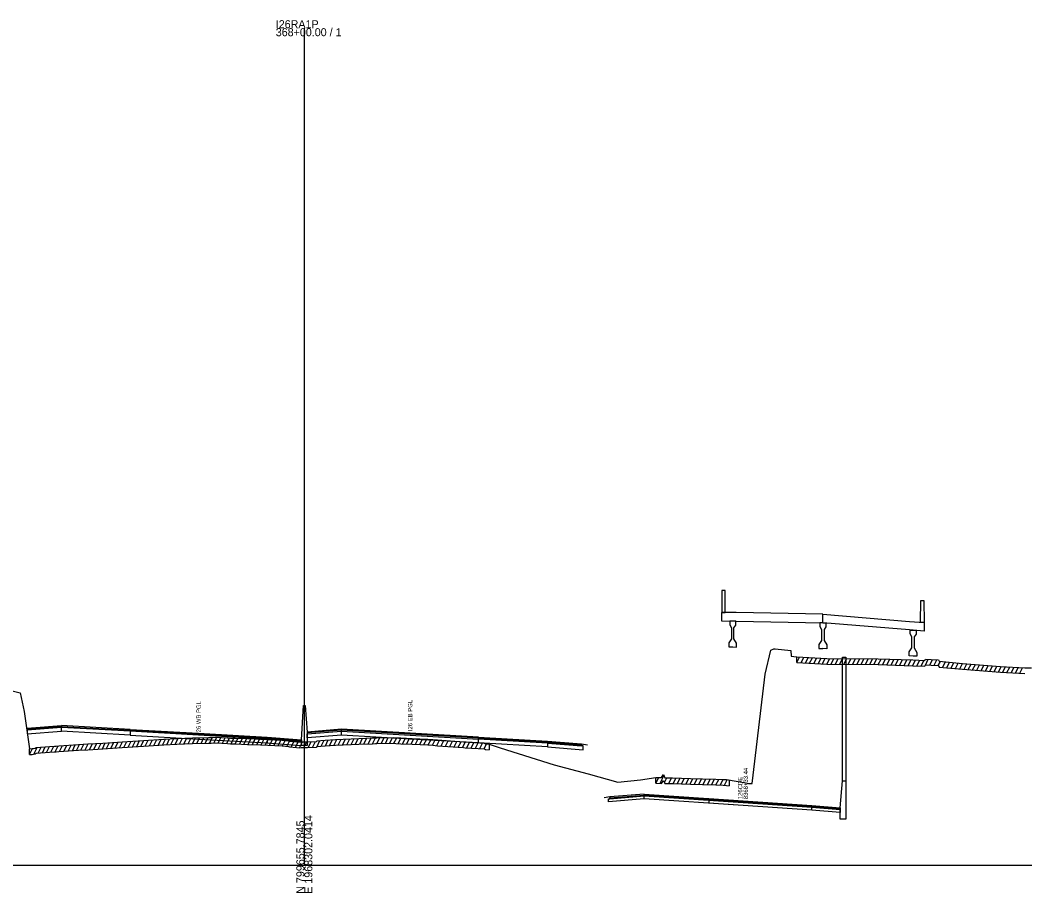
# Model space of a CAD drawing. Extents: x 1017 to 19997, y -1947 to 50737.
# Drawn here: x 14500.6 to 14852, y 17990.3 to 18295.5 of the extents above; entities that cross this region are included whole.
import ezdxf

# ---------------------------------------------------------------- set-up
doc = ezdxf.new("R2010")
doc.units = 0
for name, color, linetype in [('RD_GPK_XS_Cell', 7, 'Continuous'), ('RD_XS_Base', 7, 'Continuous'), ('RD_XS_ExGround', 7, 'Continuous'), ('RD_XS_ExPaveRet', 7, 'Continuous'), ('RD_XS_Greenside', 7, 'Continuous'), ('RD_XS_MedBWall', 7, 'Continuous'), ('RD_XS_Pave', 7, 'Continuous'), ('RD_XS_PaveOvlay', 7, 'Continuous'), ('RD_XS_TX_Notes', 7, 'Continuous')]:
    doc.layers.add(name, color=color, linetype=linetype)

msp = doc.modelspace()

# ---------------------------------------------------------------- linework, layer by layer
at = {"layer": 'RD_GPK_XS_Cell'}
for p, q in [((14600, 18000), (14600, 18292.65)), ((14000, 18000), (14600, 18000)), ((14600, 18000), (15200, 18000))]:
    msp.add_line(p, q, dxfattribs=at)
at = {"layer": 'RD_XS_Base'}
for points in [[(14515, 18046.85), (14515, 18048.19)], [(14503, 18047.23), (14503, 18045.89)], [(14503, 18045.89), (14515, 18046.85)], [(14539.05, 18045.47), (14515, 18046.85)], [(14539.05, 18046.81), (14539.05, 18045.47)], [(14539.05, 18045.47), (14563, 18044.11), (14587, 18042.73)], [(14601, 18044.54), (14601, 18045.88)], [(14613, 18045.48), (14601, 18044.54)], [(14613, 18045.48), (14613, 18046.82)], [(14660.95, 18042.74), (14637, 18044.11), (14613, 18045.48)], [(14599, 18043.13), (14587, 18044.07)], [(14587, 18044.07), (14587, 18042.73)], [(14587, 18042.73), (14599, 18041.79)], [(14599, 18041.79), (14599, 18043.13)], [(14660.95, 18042.74), (14660.95, 18044.08)], [(14685, 18041.36), (14660.95, 18042.74)], [(14685, 18042.7), (14685, 18041.36)], [(14697.5, 18041.71), (14697, 18041.75), (14685, 18042.7)], [(14685, 18041.36), (14697.5, 18040.37)], [(14697.5, 18040.37), (14697.5, 18041.71)], [(14706.36, 18023.18), (14706.86, 18023.22), (14718.86, 18024.19)], [(14718.86, 18023.19), (14718.86, 18024.19)], [(14718.86, 18023.19), (14706.36, 18022.18)], [(14706.36, 18022.18), (14706.36, 18023.18)], [(14777.46, 18019.25), (14753.46, 18020.86), (14718.86, 18023.19)], [(14741.45, 18022.68), (14741.45, 18021.68)], [(14777.46, 18019.25), (14753.46, 18020.86), (14741.45, 18021.68)], [(14777.46, 18020.25), (14787.46, 18019.47)], [(14777.46, 18019.25), (14777.46, 18020.25)], [(14787.46, 18018.47), (14777.46, 18019.25)], [(14787.46, 18019.47), (14787.46, 18018.47)]]:
    msp.add_lwpolyline(points, dxfattribs=at)
at = {"layer": 'RD_XS_ExGround'}
msp.add_lwpolyline([(14497.31, 18061.04), (14500.59, 18060.24), (14502.04, 18053.68), (14503.85, 18040.67), (14504.84, 18040.74), (14505.21, 18040.79), (14505.82, 18040.89), (14506.18, 18041.11), (14510.91, 18041.47), (14512.66, 18041.6), (14513.21, 18041.64), (14514.12, 18041.7), (14521.01, 18042.17), (14524.27, 18042.38), (14529.52, 18042.71), (14536.24, 18043.14), (14543.79, 18043.63), (14550.9, 18044.05), (14555.41, 18044.32), (14560.82, 18044.5), (14566.47, 18044.67), (14567.38, 18044.68), (14569.07, 18044.74), (14573.13, 18044.51), (14574.21, 18044.46), (14575.85, 18044.39), (14580.06, 18044.25), (14584.71, 18044.05), (14592.21, 18043.7), (14593.43, 18043.59), (14594.5, 18043.48), (14594.8, 18043.34), (14597.26, 18043.16), (14598.3, 18043.08), (14598.92, 18043.09), (14600, 18043.1), (14601.08, 18043.11), (14604.3, 18043.25), (14604.51, 18043.44), (14605.72, 18043.56), (14607.31, 18043.72), (14610.84, 18043.91), (14619.08, 18044.34), (14623.85, 18044.48), (14624.87, 18044.51), (14625.32, 18044.51), (14631.03, 18044.64), (14632.05, 18044.58), (14633.75, 18044.48), (14637.67, 18044.32), (14643.22, 18044.09), (14644.93, 18043.94), (14646.63, 18043.78), (14655.7, 18043.11), (14656.21, 18043.08), (14662.96, 18042.68), (14663.35, 18042.41), (14664.63, 18042.29), (14668.51, 18041.06), (14687.35, 18035.05), (14699.27, 18031.96), (14709.62, 18029.02), (14717.59, 18029.87), (14722.96, 18030.66), (14724.92, 18030.61), (14725.6, 18031.66), (14726.1, 18030.58), (14728.72, 18030.51), (14735.06, 18030.34), (14739.29, 18030.21), (14743.96, 18030.05), (14746.44, 18029.96), (14747.72, 18029.9), (14753.76, 18028.86), (14754.92, 18028.68), (14755.35, 18028.6), (14756.63, 18028.55), (14756.97, 18031.5), (14761.2, 18066.75), (14763.13, 18075.17), (14764.19, 18075.67), (14764.65, 18075.62), (14770.16, 18075.01), (14770.32, 18073.14), (14771.25, 18072.91), (14772.25, 18072.83), (14782.73, 18072.3), (14800.77, 18072.12), (14812.8, 18071.76), (14817.03, 18071.55), (14817.28, 18072.04), (14819.3, 18071.93), (14821.82, 18071.79), (14822.07, 18071.28), (14830.24, 18070.55), (14843.5, 18069.46), (14852.04, 18069.01), (14854.39, 18069.04)], dxfattribs=at)
at = {"layer": 'RD_XS_ExPaveRet'}
for p, q in [((14772.25, 18070.83), (14772.25, 18072.83)), ((14772.25, 18070.83), (14773.23, 18072.78)), ((14773.75, 18070.75), (14774.73, 18072.7)), ((14775.25, 18070.68), (14776.23, 18072.63)), ((14772.25, 18070.83), (14782.73, 18070.3)), ((14776.75, 18070.6), (14777.73, 18072.55)), ((14778.25, 18070.53), (14779.23, 18072.48)), ((14779.75, 18070.45), (14780.73, 18072.4)), ((14781.25, 18070.38), (14782.23, 18072.33)), ((14782.73, 18070.3), (14800.77, 18070.12)), ((14782.75, 18070.3), (14783.75, 18072.29)), ((14784.25, 18070.29), (14785.25, 18072.28)), ((14785.75, 18070.27), (14786.75, 18072.26)), ((14787.25, 18070.26), (14788.25, 18072.25)), ((14788.75, 18070.24), (14789.75, 18072.23)), ((14790.25, 18070.23), (14791.25, 18072.22)), ((14791.75, 18070.21), (14792.75, 18072.2)), ((14793.25, 18070.19), (14794.25, 18072.18)), ((14794.75, 18070.18), (14795.75, 18072.17)), ((14796.25, 18070.16), (14797.25, 18072.15)), ((14797.75, 18070.15), (14798.75, 18072.14)), ((14799.25, 18070.13), (14800.25, 18072.12)), ((14800.75, 18070.12), (14801.74, 18072.09)), ((14800.77, 18070.12), (14812.8, 18069.76)), ((14802.25, 18070.07), (14803.24, 18072.04)), ((14803.75, 18070.03), (14804.74, 18072)), ((14805.25, 18069.98), (14806.24, 18071.95)), ((14806.75, 18069.94), (14807.74, 18071.91)), ((14808.25, 18069.89), (14809.24, 18071.86)), ((14809.75, 18069.85), (14810.74, 18071.82)), ((14811.25, 18069.8), (14812.24, 18071.77)), ((14812.75, 18069.76), (14813.73, 18071.71)), ((14812.8, 18069.76), (14817.03, 18069.55)), ((14814.25, 18069.69), (14815.23, 18071.64)), ((14815.75, 18069.61), (14816.73, 18071.57)), ((14817.03, 18069.55), (14817.28, 18070.04)), ((14817.25, 18069.99), (14818.25, 18071.99)), ((14817.28, 18070.04), (14819.3, 18069.93)), ((14818.75, 18069.96), (14819.73, 18071.9)), ((14819.3, 18069.93), (14821.82, 18069.79)), ((14820.25, 18069.88), (14821.23, 18071.82)), ((14821.75, 18069.79), (14822.48, 18071.24)), ((14821.82, 18069.79), (14822.07, 18069.28)), ((14822.07, 18069.28), (14830.24, 18068.55)), ((14823.25, 18069.17), (14824.21, 18071.08)), ((14824.75, 18069.04), (14825.71, 18070.95)), ((14826.25, 18068.9), (14827.21, 18070.82)), ((14827.75, 18068.77), (14828.71, 18070.68)), ((14829.25, 18068.64), (14830.21, 18070.55)), ((14830.75, 18068.51), (14831.71, 18070.43)), ((14832.25, 18068.38), (14833.21, 18070.3)), ((14833.75, 18068.26), (14834.71, 18070.18)), ((14835.25, 18068.14), (14836.21, 18070.06)), ((14836.75, 18068.01), (14837.71, 18069.93)), ((14838.25, 18067.89), (14839.21, 18069.81)), ((14839.75, 18067.77), (14840.71, 18069.69)), ((14841.25, 18067.64), (14842.21, 18069.56)), ((14842.75, 18067.52), (14843.72, 18069.45)), ((14844.25, 18067.42), (14845.23, 18069.37)), ((14845.75, 18067.34), (14846.73, 18069.29)), ((14847.25, 18067.26), (14848.23, 18069.21)), ((14848.75, 18067.18), (14849.73, 18069.13)), ((14830.24, 18068.55), (14843.5, 18067.46)), ((14843.5, 18067.46), (14852.04, 18067.01)), ((14850.25, 18067.11), (14851.23, 18069.05)), ((14560.85, 18042.5), (14561.87, 18044.53)), ((14562.35, 18042.54), (14563.37, 18044.57)), ((14563.85, 18042.59), (14564.87, 18044.62)), ((14565.35, 18042.63), (14566.37, 18044.67)), ((14566.85, 18042.67), (14567.86, 18044.7)), ((14568.35, 18042.71), (14569.35, 18044.72)), ((14569.85, 18042.69), (14570.82, 18044.64)), ((14571.35, 18042.61), (14572.32, 18044.56)), ((14623.85, 18042.48), (14624.87, 18044.51)), ((14625.35, 18042.52), (14626.36, 18044.54)), ((14626.85, 18042.55), (14627.86, 18044.57)), ((14628.35, 18042.58), (14629.36, 18044.6)), ((14629.85, 18042.61), (14630.86, 18044.63)), ((14631.35, 18042.62), (14632.32, 18044.56)), ((14505.35, 18038.81), (14506.51, 18041.13)), ((14506.85, 18039.16), (14507.89, 18041.24)), ((14508.35, 18039.27), (14509.39, 18041.36)), ((14509.85, 18039.39), (14510.89, 18041.47)), ((14511.35, 18039.51), (14512.39, 18041.58)), ((14512.85, 18039.62), (14513.89, 18041.69)), ((14514.35, 18039.72), (14515.39, 18041.79)), ((14515.85, 18039.82), (14516.89, 18041.89)), ((14517.35, 18039.92), (14518.39, 18041.99)), ((14518.85, 18040.02), (14519.89, 18042.09)), ((14520.35, 18040.12), (14521.39, 18042.19)), ((14521.85, 18040.22), (14522.88, 18042.29)), ((14523.35, 18040.32), (14524.38, 18042.38)), ((14524.85, 18040.41), (14525.88, 18042.48)), ((14526.35, 18040.51), (14527.38, 18042.57)), ((14527.85, 18040.6), (14528.88, 18042.67)), ((14529.35, 18040.7), (14530.38, 18042.76)), ((14529.52, 18040.71), (14536.24, 18041.14)), ((14530.85, 18040.79), (14531.88, 18042.86)), ((14532.35, 18040.89), (14533.38, 18042.95)), ((14533.85, 18040.98), (14534.88, 18043.05)), ((14535.35, 18041.08), (14536.38, 18043.15)), ((14536.24, 18041.14), (14543.79, 18041.63)), ((14536.85, 18041.18), (14537.89, 18043.24)), ((14538.35, 18041.27), (14539.39, 18043.34)), ((14539.85, 18041.37), (14540.89, 18043.44)), ((14541.35, 18041.47), (14542.39, 18043.54)), ((14542.85, 18041.57), (14543.88, 18043.64)), ((14543.79, 18041.63), (14550.9, 18042.05)), ((14544.35, 18041.67), (14545.38, 18043.73)), ((14545.85, 18041.75), (14546.88, 18043.82)), ((14547.35, 18041.84), (14548.38, 18043.9)), ((14548.85, 18041.93), (14549.88, 18043.99)), ((14550.35, 18042.02), (14551.38, 18044.08)), ((14550.9, 18042.05), (14555.41, 18042.32)), ((14551.85, 18042.11), (14552.88, 18044.17)), ((14553.35, 18042.2), (14554.38, 18044.26)), ((14554.85, 18042.29), (14555.88, 18044.34)), ((14555.41, 18042.32), (14560.82, 18042.5)), ((14556.35, 18042.35), (14557.37, 18044.39)), ((14557.85, 18042.4), (14558.87, 18044.43)), ((14559.35, 18042.45), (14560.37, 18044.48)), ((14560.82, 18042.5), (14566.47, 18042.67)), ((14566.47, 18042.67), (14567.38, 18042.68)), ((14567.38, 18042.68), (14569.07, 18042.74)), ((14569.07, 18042.74), (14573.13, 18042.51)), ((14572.85, 18042.53), (14573.83, 18044.48)), ((14573.13, 18042.51), (14574.21, 18042.46)), ((14574.21, 18042.46), (14575.85, 18042.39)), ((14574.35, 18042.45), (14575.33, 18044.41)), ((14575.85, 18042.39), (14576.83, 18044.36)), ((14575.85, 18042.39), (14580.06, 18042.25)), ((14577.35, 18042.34), (14578.33, 18044.31)), ((14578.85, 18042.29), (14579.83, 18044.26)), ((14580.06, 18042.25), (14584.71, 18042.05)), ((14580.35, 18042.24), (14581.33, 18044.2)), ((14581.85, 18042.18), (14582.83, 18044.13)), ((14583.35, 18042.11), (14584.33, 18044.07)), ((14584.71, 18042.05), (14592.21, 18041.7)), ((14584.85, 18042.05), (14585.83, 18044)), ((14586.35, 18041.98), (14587.33, 18043.93)), ((14587.85, 18041.91), (14588.83, 18043.86)), ((14589.35, 18041.83), (14590.33, 18043.79)), ((14590.85, 18041.76), (14591.83, 18043.72)), ((14592.21, 18041.7), (14593.43, 18041.59)), ((14592.35, 18041.69), (14593.31, 18043.6)), ((14593.43, 18041.59), (14594.5, 18041.48)), ((14593.85, 18041.55), (14594.76, 18043.36)), ((14594.5, 18041.48), (14594.8, 18041.34)), ((14594.8, 18041.34), (14597.26, 18041.16)), ((14595.35, 18041.3), (14596.31, 18043.23)), ((14596.85, 18041.19), (14597.81, 18043.11)), ((14597.26, 18041.16), (14598.3, 18041.08)), ((14598.3, 18041.08), (14598.92, 18041.09)), ((14598.35, 18041.08), (14599.36, 18043.09)), ((14598.92, 18041.09), (14600, 18041.1)), ((14599.85, 18041.1), (14600.86, 18043.1)), ((14600, 18041.1), (14601.08, 18041.11)), ((14601.08, 18041.11), (14604.3, 18041.25)), ((14601.35, 18041.12), (14602.37, 18043.16)), ((14602.85, 18041.18), (14603.87, 18043.23)), ((14604.3, 18041.25), (14604.51, 18041.44)), ((14604.35, 18041.29), (14605.47, 18043.54)), ((14604.51, 18041.44), (14605.72, 18041.56)), ((14605.72, 18041.56), (14607.31, 18041.72)), ((14605.85, 18041.58), (14606.9, 18043.68)), ((14607.31, 18041.72), (14610.84, 18041.91)), ((14607.35, 18041.72), (14608.38, 18043.78)), ((14608.85, 18041.8), (14609.88, 18043.86)), ((14610.35, 18041.88), (14611.38, 18043.94)), ((14610.84, 18041.91), (14619.08, 18042.34)), ((14611.85, 18041.96), (14612.88, 18044.02)), ((14613.35, 18042.04), (14614.38, 18044.1)), ((14614.85, 18042.12), (14615.88, 18044.18)), ((14616.35, 18042.2), (14617.38, 18044.25)), ((14617.85, 18042.28), (14618.88, 18044.33)), ((14619.08, 18042.34), (14623.85, 18042.48)), ((14619.35, 18042.35), (14620.37, 18044.38)), ((14620.85, 18042.39), (14621.87, 18044.42)), ((14622.35, 18042.44), (14623.37, 18044.46)), ((14623.85, 18042.48), (14624.87, 18042.51)), ((14624.87, 18042.51), (14625.32, 18042.51)), ((14625.32, 18042.51), (14631.03, 18042.64)), ((14631.03, 18042.64), (14632.05, 18042.58)), ((14632.05, 18042.58), (14633.75, 18042.48)), ((14632.85, 18042.53), (14633.82, 18044.48)), ((14633.75, 18042.48), (14637.67, 18042.32)), ((14634.35, 18042.45), (14635.33, 18044.42)), ((14635.85, 18042.4), (14636.83, 18044.36)), ((14637.35, 18042.34), (14638.33, 18044.3)), ((14637.67, 18042.32), (14643.22, 18042.09)), ((14638.85, 18042.27), (14639.83, 18044.23)), ((14640.35, 18042.21), (14641.33, 18044.17)), ((14641.85, 18042.15), (14642.83, 18044.11)), ((14643.22, 18042.09), (14644.93, 18041.94)), ((14643.35, 18042.08), (14644.31, 18044)), ((14644.85, 18041.95), (14645.81, 18043.86)), ((14644.93, 18041.94), (14646.63, 18041.78)), ((14646.35, 18041.81), (14647.31, 18043.73)), ((14646.63, 18041.78), (14655.7, 18041.11)), ((14647.85, 18041.69), (14648.82, 18043.62)), ((14649.35, 18041.58), (14650.32, 18043.51)), ((14650.85, 18041.47), (14651.82, 18043.4)), ((14652.35, 18041.36), (14653.32, 18043.29)), ((14653.85, 18041.25), (14654.82, 18043.18)), ((14655.35, 18041.14), (14656.32, 18043.07)), ((14655.7, 18041.11), (14656.21, 18041.08)), ((14656.21, 18041.08), (14662.96, 18040.68)), ((14656.85, 18041.04), (14657.82, 18042.98)), ((14658.35, 18040.95), (14659.32, 18042.89)), ((14659.85, 18040.86), (14660.82, 18042.8)), ((14661.35, 18040.77), (14662.32, 18042.71)), ((14662.85, 18040.68), (14663.7, 18042.38)), ((14664.63, 18042.29), (14664.63, 18040.29)), ((14503.85, 18038.67), (14504.89, 18040.75)), ((14503.85, 18038.67), (14503.85, 18040.67)), ((14503.85, 18038.67), (14504.84, 18038.74)), ((14504.84, 18038.74), (14505.21, 18038.79)), ((14505.21, 18038.79), (14505.82, 18038.89)), ((14505.82, 18038.89), (14506.18, 18039.11)), ((14506.18, 18039.11), (14510.91, 18039.47)), ((14510.91, 18039.47), (14512.66, 18039.6)), ((14512.66, 18039.6), (14513.21, 18039.64)), ((14513.21, 18039.64), (14514.12, 18039.7)), ((14514.12, 18039.7), (14521.01, 18040.17)), ((14521.01, 18040.17), (14524.27, 18040.38)), ((14524.27, 18040.38), (14529.52, 18040.71)), ((14662.96, 18040.68), (14663.35, 18040.41)), ((14663.35, 18040.41), (14664.63, 18040.29)), ((14722.96, 18028.66), (14722.96, 18030.66)), ((14722.96, 18028.66), (14723.95, 18030.64)), ((14724.46, 18028.62), (14725.78, 18031.27)), ((14725.96, 18028.88), (14726.8, 18030.56)), ((14727.46, 18028.54), (14728.45, 18030.52)), ((14728.96, 18028.5), (14729.95, 18030.48)), ((14722.96, 18028.66), (14724.92, 18028.61)), ((14724.92, 18028.61), (14725.6, 18029.66)), ((14725.6, 18029.66), (14726.1, 18028.58)), ((14726.1, 18028.58), (14728.72, 18028.51)), ((14728.72, 18028.51), (14735.06, 18028.34)), ((14730.46, 18028.46), (14731.45, 18030.44)), ((14731.96, 18028.42), (14732.95, 18030.39)), ((14733.46, 18028.38), (14734.45, 18030.35)), ((14734.96, 18028.34), (14735.94, 18030.31)), ((14735.06, 18028.34), (14739.29, 18028.21)), ((14736.46, 18028.29), (14737.44, 18030.26)), ((14737.96, 18028.25), (14738.94, 18030.22)), ((14739.29, 18028.21), (14743.96, 18028.05)), ((14739.46, 18028.2), (14740.44, 18030.17)), ((14740.96, 18028.15), (14741.94, 18030.12)), ((14742.46, 18028.1), (14743.44, 18030.06)), ((14743.96, 18028.05), (14744.94, 18030.01)), ((14743.96, 18028.05), (14746.44, 18027.96)), ((14745.46, 18027.99), (14746.44, 18029.96)), ((14746.44, 18027.96), (14747.72, 18027.9)), ((14746.96, 18027.93), (14747.92, 18029.86)), ((14747.72, 18027.9), (14748.64, 18027.74)), ((14748.64, 18029.74), (14748.64, 18027.74))]:
    msp.add_line(p, q, dxfattribs=at)
at = {"layer": 'RD_XS_Greenside'}
for points in [[(14697, 18042.41), (14699, 18042.08)], [(14706.86, 18023.86), (14704.86, 18023.54)]]:
    msp.add_lwpolyline(points, dxfattribs=at)
at = {"layer": 'RD_XS_MedBWall'}
for points in [[(14788.21, 18029.44), (14788.21, 18072.69)], [(14788.21, 18072.69), (14789.46, 18072.69)], [(14789.46, 18072.69), (14789.46, 18016.1)], [(14599, 18043.79), (14599.75, 18055.88), (14600.25, 18055.88), (14601, 18046.54)], [(14601, 18046.54), (14601, 18041.79)], [(14599, 18041.79), (14599, 18043.79)], [(14601, 18041.79), (14599, 18041.79)], [(14787.46, 18020.1), (14788.21, 18029.44), (14789.46, 18029.44)], [(14787.46, 18020.1), (14788.21, 18029.44)], [(14789.46, 18029.44), (14789.46, 18016.1)], [(14787.46, 18016.1), (14787.46, 18020.1)], [(14789.46, 18016.1), (14787.46, 18016.1)]]:
    msp.add_lwpolyline(points, dxfattribs=at)
at = {"layer": 'RD_XS_Pave'}
for points in [[(14503, 18047.57), (14515, 18048.53)], [(14515, 18048.19), (14503, 18047.23)], [(14515, 18048.53), (14539.05, 18047.15)], [(14515, 18048.19), (14515, 18048.53)], [(14539.05, 18046.81), (14515, 18048.19)], [(14503, 18047.23), (14503, 18047.57)], [(14539.05, 18047.15), (14539.05, 18046.81)], [(14587, 18044.07), (14563, 18045.45), (14539.05, 18046.81)], [(14613, 18047.16), (14601, 18046.22)], [(14601, 18045.88), (14613, 18046.82)], [(14601, 18046.22), (14601, 18045.88)], [(14613, 18046.82), (14613, 18047.16)], [(14660.95, 18044.42), (14637, 18045.79), (14613, 18047.16)], [(14613, 18046.82), (14637, 18045.45), (14660.95, 18044.08)], [(14587, 18044.41), (14587, 18044.07)], [(14587, 18044.41), (14599, 18043.47)], [(14599, 18043.47), (14599, 18043.13)], [(14660.95, 18044.42), (14685, 18043.04)], [(14660.95, 18044.08), (14660.95, 18044.42)], [(14685, 18042.7), (14660.95, 18044.08)], [(14685, 18043.04), (14685, 18042.7)], [(14685, 18042.7), (14697, 18041.75)], [(14697, 18041.75), (14697, 18042.08)], [(14706.86, 18023.54), (14718.86, 18024.51)], [(14718.86, 18024.19), (14706.86, 18023.22)], [(14706.86, 18023.22), (14706.86, 18023.54)], [(14777.46, 18020.57), (14753.46, 18022.18), (14718.86, 18024.51)], [(14718.86, 18024.51), (14718.86, 18024.19)], [(14718.86, 18024.19), (14753.46, 18021.86), (14777.46, 18020.25)], [(14777.46, 18020.57), (14753.46, 18022.18), (14741.45, 18022.99)], [(14741.45, 18022.99), (14741.45, 18022.68)], [(14741.45, 18022.68), (14753.46, 18021.86), (14777.46, 18020.25)], [(14777.46, 18020.25), (14777.46, 18020.57)], [(14777.46, 18020.57), (14787.46, 18019.78)], [(14787.46, 18019.78), (14787.46, 18019.47)]]:
    msp.add_lwpolyline(points, dxfattribs=at)
at = {"layer": 'RD_XS_PaveOvlay'}
for points in [[(14747.24, 18088.36), (14747.14, 18095.99), (14746.08, 18096.05), (14745.98, 18088.39)], [(14815.49, 18084.93), (14815.6, 18092.55), (14816.65, 18092.49), (14816.76, 18084.82)], [(14781.37, 18087.75), (14751.03, 18088.3), (14745.87, 18088.39)], [(14745.87, 18088.39), (14745.87, 18085.39)], [(14745.98, 18088.39), (14747.24, 18088.36)], [(14781.37, 18084.75), (14781.37, 18087.75)], [(14781.37, 18087.75), (14811.7, 18085.24), (14816.86, 18084.81)], [(14745.87, 18085.39), (14751.03, 18085.3), (14781.37, 18084.75)], [(14750.88, 18085.3), (14749.82, 18085.32), (14748.77, 18085.34)], [(14748.77, 18085.34), (14748.77, 18084.04)], [(14748.77, 18084.04), (14749.4, 18083.01)], [(14750.24, 18082.96), (14750.88, 18083.93)], [(14750.88, 18083.93), (14750.88, 18085.3)], [(14781.37, 18084.75), (14780.31, 18084.77)], [(14780.31, 18084.77), (14780.31, 18083.47)], [(14780.31, 18083.47), (14780.95, 18082.44)], [(14781.37, 18084.75), (14782.42, 18084.66)], [(14816.86, 18081.81), (14811.7, 18082.24), (14781.37, 18084.75)], [(14782.42, 18083.36), (14781.79, 18082.39)], [(14782.42, 18084.66), (14782.42, 18083.36)], [(14816.76, 18084.82), (14815.49, 18084.93)], [(14816.86, 18084.81), (14816.86, 18081.81)], [(14749.4, 18083.01), (14749.4, 18079.17)], [(14750.24, 18079.13), (14750.24, 18082.96)], [(14780.95, 18082.44), (14780.95, 18078.6)], [(14781.79, 18082.39), (14781.79, 18078.56)], [(14811.86, 18082.23), (14812.91, 18082.14), (14813.96, 18082.05)], [(14811.86, 18080.86), (14811.86, 18082.23)], [(14812.49, 18079.83), (14811.86, 18080.86)], [(14812.49, 18076), (14812.49, 18079.83)], [(14813.96, 18080.75), (14813.33, 18079.79)], [(14813.33, 18079.79), (14813.33, 18075.95)], [(14813.96, 18082.05), (14813.96, 18080.75)], [(14749.4, 18079.17), (14748.45, 18077.72)], [(14748.45, 18077.72), (14748.45, 18076.39)], [(14748.45, 18076.39), (14749.82, 18076.32), (14751.19, 18076.25)], [(14751.19, 18077.58), (14750.24, 18079.13)], [(14751.19, 18076.25), (14751.19, 18077.58)], [(14780.95, 18078.6), (14780, 18077.15)], [(14780, 18077.15), (14780, 18075.82)], [(14781.79, 18078.56), (14782.74, 18077.01)], [(14782.74, 18077.01), (14782.74, 18075.68)], [(14780, 18075.82), (14781.37, 18075.75)], [(14782.74, 18075.68), (14781.37, 18075.75)], [(14811.54, 18074.54), (14812.49, 18076)], [(14811.54, 18073.21), (14811.54, 18074.54)], [(14814.28, 18073.07), (14812.91, 18073.14), (14811.54, 18073.21)], [(14813.33, 18075.95), (14814.28, 18074.4)], [(14814.28, 18074.4), (14814.28, 18073.07)], [(14503, 18047.91), (14515, 18048.87)], [(14539.05, 18047.49), (14515, 18048.87)], [(14515, 18048.87), (14515, 18048.53)], [(14503, 18047.57), (14503, 18047.91)], [(14539.05, 18047.49), (14563, 18046.12), (14587, 18044.75)], [(14539.05, 18047.15), (14539.05, 18047.49)], [(14587, 18044.41), (14563, 18045.79), (14539.05, 18047.15)], [(14587, 18044.75), (14587, 18044.41)], [(14587, 18044.75), (14599, 18043.79)], [(14613, 18047.5), (14601, 18046.54)], [(14601, 18046.54), (14601, 18046.22)], [(14613, 18047.16), (14613, 18047.5)], [(14660.95, 18044.75), (14637, 18046.12), (14613, 18047.5)], [(14660.95, 18044.75), (14685, 18043.37)], [(14660.95, 18044.42), (14660.95, 18044.75)], [(14599, 18043.79), (14599, 18043.47)], [(14685, 18043.37), (14697, 18042.41)], [(14685, 18043.04), (14685, 18043.37)], [(14697, 18042.08), (14685, 18043.04)], [(14697, 18042.41), (14697, 18042.08)], [(14718.86, 18024.82), (14706.86, 18023.86)], [(14706.86, 18023.86), (14706.86, 18023.54)], [(14718.86, 18024.82), (14753.46, 18022.5), (14777.46, 18020.89)], [(14718.86, 18024.51), (14718.86, 18024.82)], [(14741.45, 18023.31), (14753.46, 18022.5), (14777.46, 18020.89)], [(14741.45, 18022.99), (14741.45, 18023.31)], [(14777.46, 18020.89), (14777.46, 18020.57)], [(14777.46, 18020.89), (14787.46, 18020.1)], [(14787.46, 18020.1), (14787.46, 18019.78)]]:
    msp.add_lwpolyline(points, dxfattribs=at)

# ---------------------------------------------------------------- texts
at = {"layer": 'RD_GPK_XS_Cell'}
for s, p in [('I26RA1P', (14590, 18292.65)), ('368+00.00 / 1', (14590, 18289.85))]:
    msp.add_text(s, height=2.8, dxfattribs=at).set_placement(p)
for s, p in [('E 1968302.0414', (14602.8, 17990)), ('N 799655.7845', (14600, 17990))]:
    msp.add_text(s, height=2.8, rotation=90, dxfattribs=at).set_placement(p)
at = {"layer": 'RD_XS_TX_Notes'}
for s, p in [('I26 WB PGL', (14563.75, 18045.86)), ('I26 EB PGL', (14637.75, 18046.86)), (' 126CDE', (14753.19, 18022.48)), (' 8368+33.44', (14755.14, 18022.48))]:
    msp.add_text(s, height=1.5, rotation=90, dxfattribs=at).set_placement(p)

doc.saveas('drawing.dxf')
